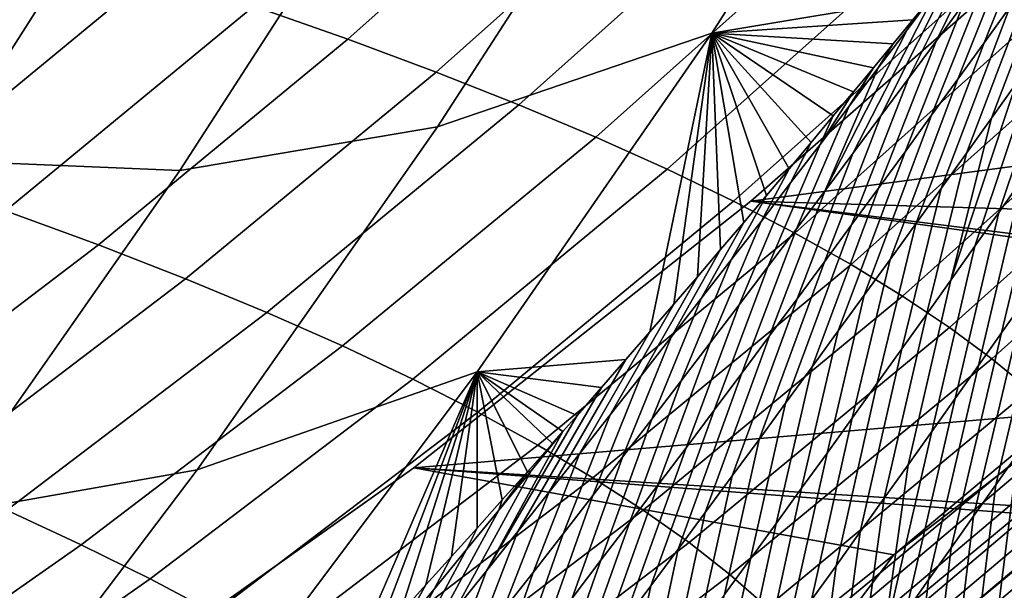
# Model space of a CAD drawing. Header units: metres. Extents: x -240 to 45, y -77 to 27.
# Tile 1053 of 1056: x 35.64 to 37.73, y -14.45 to -13.23. Entities that reach past the tile are written whole.
import ezdxf

# ---------------------------------------------------------------- set-up
doc = ezdxf.new("R2010")
doc.units = ezdxf.units.M
doc.layers.add('solid_102011X2', color=7, linetype='CONTINUOUS')

msp = doc.modelspace()

# ---------------------------------------------------------------- linework, layer by layer
at = {"layer": 'solid_102011X2'}
for points in [[(37.577374, -13.183813, 85.799599), (37.109261, -13.262522, 81.378136), (37.581699, -12.523737, 81.310349), (38.044739, -12.454579, 85.7323)], [(37.581699, -12.523737, 81.310349), (37.109261, -13.262522, 81.378136), (36.525928, -13.461999, 76.968628), (37.0093, -12.713814, 76.895676)], [(36.525928, -13.461999, 76.968628), (35.978527, -13.554303, 72.545929), (36.464554, -12.800975, 72.468788), (37.0093, -12.713814, 76.895676)], [(36.645538, -12.749727, 234.166336), (36.135506, -13.205221, 234.127899), (36.335709, -13.275562, 232.013626), (36.848392, -12.817642, 232.049286)], [(35.949718, -12.779372, 68.028458), (35.469757, -13.533345, 68.108551), (34.847767, -13.625075, 63.681686), (35.330235, -12.865998, 63.597092)], [(35.978527, -13.554303, 72.545929), (35.469757, -13.533345, 68.108551), (35.949718, -12.779372, 68.028458), (36.464554, -12.800975, 72.468788)], [(36.848392, -12.817642, 232.049286), (36.335709, -13.275562, 232.013626), (36.52335, -13.345374, 229.900177), (37.038643, -12.885046, 229.933121)], [(37.038643, -12.885046, 229.933121), (36.52335, -13.345374, 229.900177), (36.698776, -13.414687, 227.787537), (37.216637, -12.951969, 227.817825)], [(37.742538, -13.206847, 87.324486), (37.687569, -13.283256, 87.253189), (37.815441, -12.964731, 86.747932), (37.871704, -12.886854, 86.818283)], [(37.216637, -12.951969, 227.817825), (36.698776, -13.414687, 227.787537), (36.862339, -13.483533, 225.675705), (37.382729, -13.01844, 225.703369)], [(37.64386, -13.200348, 86.539879), (37.585762, -13.279492, 86.471474), (37.718605, -13.009545, 86.072784), (37.764618, -12.952249, 86.163307)], [(37.687569, -13.283256, 87.253189), (37.632141, -13.360029, 87.182396), (37.758709, -13.042951, 86.678093), (37.815441, -12.964731, 86.747932)], [(35.455791, -12.990806, 240.475327), (34.936779, -13.418848, 240.426636), (35.174065, -13.493259, 238.313232), (35.695969, -13.062843, 238.358887)], [(37.75589, -13.369641, 87.996567), (37.703209, -13.443624, 87.923103), (37.851097, -13.05519, 87.468597), (37.904671, -12.979974, 87.541451)], [(37.585762, -13.279492, 86.471474), (37.527222, -13.358911, 86.403519), (37.672062, -13.067241, 85.981987), (37.718605, -13.009545, 86.072784)], [(37.382729, -13.01844, 225.703369), (36.862339, -13.483533, 225.675705), (37.014385, -13.551943, 223.564651), (37.53727, -13.08449, 223.589752)], [(37.878258, -13.016915, 200.399994), (37.192196, -13.619879, 200.399994), (37.192291, -13.6198, 200), (37.878212, -13.016959, 200)], [(38.708572, -13.665153, 200.399994), (37.192196, -13.619879, 200.399994), (37.878258, -13.016915, 200.399994), (39.103394, -13.277909, 200.399994)], [(37.878212, -13.016959, 200), (37.192291, -13.6198, 200), (38.549408, -13.44006, 200), (38.884499, -13.111843, 200)], [(37.632141, -13.360029, 87.182396), (37.576271, -13.437151, 87.112076), (37.701511, -13.121495, 86.608749), (37.758709, -13.042951, 86.678093)], [(37.703209, -13.443624, 87.923103), (37.650078, -13.518033, 87.850143), (37.79705, -13.130819, 87.396278), (37.851097, -13.05519, 87.468597)], [(35.695969, -13.062843, 238.358887), (35.174065, -13.493259, 238.313232), (35.397648, -13.567089, 236.200333), (35.92239, -13.134318, 236.243011)], [(37.527222, -13.358911, 86.403519), (37.46825, -13.438586, 86.335999), (37.624985, -13.125332, 85.890923), (37.672062, -13.067241, 85.981987)], [(37.53727, -13.08449, 223.589752), (37.014385, -13.551943, 223.564651), (37.155258, -13.619948, 221.454376), (37.680611, -13.150149, 221.476974)], [(35.92239, -13.134318, 236.243011), (35.397648, -13.567089, 236.200333), (35.607971, -13.640327, 234.088135), (36.135506, -13.205221, 234.127899)], [(37.46825, -13.438586, 86.335999), (37.408852, -13.518501, 86.26889), (37.585403, -13.173965, 85.814949), (37.624985, -13.125332, 85.890923)], [(37.576271, -13.437151, 87.112076), (37.519958, -13.514605, 87.042229), (37.64386, -13.200348, 86.539879), (37.701511, -13.121495, 86.608749)], [(37.650078, -13.518033, 87.850143), (37.596497, -13.592852, 87.777679), (37.742538, -13.206847, 87.324486), (37.79705, -13.130819, 87.396278)], [(37.680611, -13.150149, 221.476974), (37.155258, -13.619948, 221.454376), (37.285309, -13.687581, 219.344879), (37.813103, -13.215449, 219.36499)], [(37.719219, -13.643901, 88.5793), (37.859879, -13.22301, 88.145042), (37.911194, -13.150353, 88.220024), (37.769672, -13.572573, 88.654633)], [(37.349033, -13.598639, 86.202179), (37.523975, -13.255069, 85.742744), (37.585403, -13.173965, 85.814949), (37.408852, -13.518501, 86.26889)], [(37.523975, -13.255069, 85.742744), (37.577374, -13.183813, 85.799599), (37.585403, -13.173965, 85.814949)], [(37.577374, -13.183813, 85.799599), (37.536156, -13.234221, 85.721161), (37.109261, -13.262522, 81.378136)], [(37.519958, -13.514605, 87.042229), (37.463211, -13.592374, 86.972824), (37.585762, -13.279492, 86.471474), (37.64386, -13.200348, 86.539879)], [(37.523975, -13.255069, 85.742744), (37.536156, -13.234221, 85.721161), (37.577374, -13.183813, 85.799599)], [(36.135506, -13.205221, 234.127899), (35.607971, -13.640327, 234.088135), (35.805435, -13.712987, 231.976715), (36.335709, -13.275562, 232.013626)], [(37.813103, -13.215449, 219.36499), (37.285309, -13.687581, 219.344879), (37.404884, -13.754871, 217.23613), (37.935089, -13.280418, 217.253815)], [(37.596497, -13.592852, 87.777679), (37.542477, -13.668066, 87.705688), (37.687569, -13.283256, 87.253189), (37.742538, -13.206847, 87.324486)], [(37.668331, -13.715677, 88.504433), (37.808113, -13.296101, 88.070549), (37.859879, -13.22301, 88.145042), (37.719219, -13.643901, 88.5793)], [(37.536156, -13.234221, 85.721161), (37.494541, -13.28491, 85.642548), (37.109261, -13.262522, 81.378136)], [(37.462738, -13.336318, 85.67733), (37.494541, -13.28491, 85.642548), (37.536156, -13.234221, 85.721161), (37.523975, -13.255069, 85.742744)], [(37.109261, -13.262522, 81.378136), (36.610085, -13.983184, 81.44976), (36.015274, -14.191457, 77.0457), (36.525928, -13.461999, 76.968628)], [(36.926434, -13.956939, 84.622322), (36.610085, -13.983184, 81.44976), (37.109261, -13.262522, 81.378136), (36.97757, -13.897952, 84.71048)], [(37.028198, -13.839261, 84.798439), (36.97757, -13.897952, 84.71048), (37.109261, -13.262522, 81.378136)], [(37.078308, -13.780892, 84.886169), (37.028198, -13.839261, 84.798439), (37.109261, -13.262522, 81.378136)], [(37.127876, -13.722874, 84.97361), (37.078308, -13.780892, 84.886169), (37.109261, -13.262522, 81.378136)], [(37.176884, -13.665233, 85.060722), (37.127876, -13.722874, 84.97361), (37.109261, -13.262522, 81.378136)], [(37.225319, -13.607997, 85.147469), (37.176884, -13.665233, 85.060722), (37.109261, -13.262522, 81.378136)], [(37.273159, -13.551193, 85.233788), (37.225319, -13.607997, 85.147469), (37.109261, -13.262522, 81.378136)], [(37.320473, -13.494757, 85.319839), (37.273159, -13.551193, 85.233788), (37.109261, -13.262522, 81.378136)], [(37.367317, -13.438631, 85.405724), (37.320473, -13.494757, 85.319839), (37.109261, -13.262522, 81.378136)], [(37.410126, -13.387118, 85.484825), (37.367317, -13.438631, 85.405724), (37.109261, -13.262522, 81.378136)], [(37.452534, -13.335876, 85.563766), (37.410126, -13.387118, 85.484825), (37.109261, -13.262522, 81.378136)], [(37.494541, -13.28491, 85.642548), (37.452534, -13.335876, 85.563766), (37.109261, -13.262522, 81.378136)], [(37.349033, -13.598639, 86.202179), (37.462738, -13.336318, 85.67733), (37.523975, -13.255069, 85.742744)], [(36.335709, -13.275562, 232.013626), (35.805435, -13.712987, 231.976715), (35.990383, -13.785098, 229.866074), (36.52335, -13.345374, 229.900177)], [(37.401081, -13.417739, 85.612297), (37.452534, -13.335876, 85.563766), (37.494541, -13.28491, 85.642548), (37.462738, -13.336318, 85.67733)], [(37.935089, -13.280418, 217.253815), (37.404884, -13.754871, 217.23613), (37.51432, -13.821852, 215.128204), (38.046921, -13.345088, 215.143494)], [(37.463211, -13.592374, 86.972824), (37.406036, -13.670442, 86.90387), (37.527222, -13.358911, 86.403519), (37.585762, -13.279492, 86.471474)], [(37.542477, -13.668066, 87.705688), (37.488018, -13.743658, 87.634178), (37.632141, -13.360029, 87.182396), (37.687569, -13.283256, 87.253189)], [(37.617001, -13.787915, 88.430046), (37.75589, -13.369641, 87.996567), (37.808113, -13.296101, 88.070549), (37.668331, -13.715677, 88.504433)], [(36.52335, -13.345374, 229.900177), (35.990383, -13.785098, 229.866074), (36.163155, -13.856695, 227.756195), (36.698776, -13.414687, 227.787537)], [(37.349033, -13.598639, 86.202179), (37.288807, -13.67898, 86.135857), (37.401081, -13.417739, 85.612297), (37.462738, -13.336318, 85.67733)], [(37.339016, -13.499318, 85.547623), (37.410126, -13.387118, 85.484825), (37.452534, -13.335876, 85.563766), (37.401081, -13.417739, 85.612297)], [(38.046921, -13.345088, 215.143494), (37.51432, -13.821852, 215.128204), (37.61396, -13.888554, 213.021149), (38.148937, -13.409489, 213.034103)], [(37.406036, -13.670442, 86.90387), (37.348442, -13.74879, 86.835335), (37.46825, -13.438586, 86.335999), (37.527222, -13.358911, 86.403519)], [(37.488018, -13.743658, 87.634178), (37.433132, -13.819613, 87.563126), (37.576271, -13.437151, 87.112076), (37.632141, -13.360029, 87.182396)], [(37.617001, -13.787915, 88.430046), (37.703209, -13.443624, 87.923103), (37.75589, -13.369641, 87.996567)], [(37.339016, -13.499318, 85.547623), (37.367317, -13.438631, 85.405724), (37.410126, -13.387118, 85.484825)], [(38.148937, -13.409489, 213.034103), (37.61396, -13.888554, 213.021149), (37.704147, -13.955007, 210.915009), (38.241482, -13.47365, 210.925674)], [(36.698776, -13.414687, 227.787537), (36.163155, -13.856695, 227.756195), (36.3241, -13.92781, 225.647064), (36.862339, -13.483533, 225.675705)], [(37.288807, -13.67898, 86.135857), (37.228176, -13.759508, 86.069901), (37.339016, -13.499318, 85.547623), (37.401081, -13.417739, 85.612297)], [(37.773479, -13.831022, 89.276741), (37.724895, -13.900006, 89.199959), (37.819695, -13.501676, 88.730385), (37.869289, -13.431193, 88.806526)], [(37.192291, -13.6198, 200), (38.206043, -13.759736, 200), (38.549408, -13.44006, 200)], [(37.339016, -13.499318, 85.547623), (37.276546, -13.581049, 85.483307), (37.320473, -13.494757, 85.319839), (37.367317, -13.438631, 85.405724)], [(37.348442, -13.74879, 86.835335), (37.290428, -13.827403, 86.767212), (37.408852, -13.518501, 86.26889), (37.46825, -13.438586, 86.335999)], [(37.433132, -13.819613, 87.563126), (37.377819, -13.895913, 87.492516), (37.519958, -13.514605, 87.042229), (37.576271, -13.437151, 87.112076)], [(37.617001, -13.787915, 88.430046), (37.565235, -13.860604, 88.356148), (37.650078, -13.518033, 87.850143), (37.703209, -13.443624, 87.923103)], [(36.015274, -14.191457, 77.0457), (35.465069, -14.288778, 72.627434), (35.978527, -13.554303, 72.545929), (36.525928, -13.461999, 76.968628)], [(38.241482, -13.47365, 210.925674), (37.704147, -13.955007, 210.915009), (37.785213, -14.021245, 208.80983), (38.324898, -13.537602, 208.818268)], [(36.862339, -13.483533, 225.675705), (36.3241, -13.92781, 225.647064), (36.47356, -13.998473, 223.538666), (37.014385, -13.551943, 223.564651)], [(37.276546, -13.581049, 85.483307), (37.213673, -13.662926, 85.419365), (37.273159, -13.551193, 85.233788), (37.320473, -13.494757, 85.319839)], [(37.228176, -13.759508, 86.069901), (37.167149, -13.840209, 86.004303), (37.276546, -13.581049, 85.483307), (37.339016, -13.499318, 85.547623)], [(37.377819, -13.895913, 87.492516), (37.322083, -13.972543, 87.42234), (37.463211, -13.592374, 86.972824), (37.519958, -13.514605, 87.042229)], [(37.565235, -13.860604, 88.356148), (37.513035, -13.933728, 88.282722), (37.596497, -13.592852, 87.777679), (37.650078, -13.518033, 87.850143)], [(37.724895, -13.900006, 89.199959), (37.6759, -13.969415, 89.12352), (37.769672, -13.572573, 88.654633), (37.819695, -13.501676, 88.730385)], [(35.465069, -14.288778, 72.627434), (34.962627, -14.268846, 68.193176), (35.469757, -13.533345, 68.108551), (35.978527, -13.554303, 72.545929)], [(37.290428, -13.827403, 86.767212), (37.23201, -13.906263, 86.699486), (37.349033, -13.598639, 86.202179), (37.408852, -13.518501, 86.26889)], [(37.014385, -13.551943, 223.564651), (36.47356, -13.998473, 223.538666), (36.611885, -14.06872, 221.431), (37.155258, -13.619948, 221.454376)], [(37.213673, -13.662926, 85.419365), (37.150402, -13.744946, 85.355782), (37.225319, -13.607997, 85.147469), (37.273159, -13.551193, 85.233788)], [(37.6759, -13.969415, 89.12352), (37.626488, -14.039262, 89.047455), (37.719219, -13.643901, 88.5793), (37.769672, -13.572573, 88.654633)], [(37.167149, -13.840209, 86.004303), (37.105728, -13.921075, 85.939056), (37.213673, -13.662926, 85.419365), (37.276546, -13.581049, 85.483307)], [(37.23201, -13.906263, 86.699486), (37.173187, -13.985353, 86.632141), (37.288807, -13.67898, 86.135857), (37.349033, -13.598639, 86.202179)], [(37.322083, -13.972543, 87.42234), (37.265938, -14.049484, 87.352585), (37.406036, -13.670442, 86.90387), (37.463211, -13.592374, 86.972824)], [(37.513035, -13.933728, 88.282722), (37.460407, -14.007274, 88.209763), (37.542477, -13.668066, 87.705688), (37.596497, -13.592852, 87.777679)], [(37.192291, -13.6198, 200), (36.475864, -14.186831, 200), (37.854908, -14.070378, 200), (38.206043, -13.759736, 200)], [(37.192196, -13.619879, 200.399994), (36.476002, -14.186729, 200.399994), (36.475864, -14.186831, 200), (37.192291, -13.6198, 200)], [(38.025135, -14.284649, 200.399994), (36.476002, -14.186729, 200.399994), (37.192196, -13.619879, 200.399994), (38.574112, -13.791939, 200.399994)], [(37.155258, -13.619948, 221.454376), (36.611885, -14.06872, 221.431), (36.73941, -14.13858, 219.324051), (37.285309, -13.687581, 219.344879)], [(37.150402, -13.744946, 85.355782), (37.086731, -13.827105, 85.292564), (37.176884, -13.665233, 85.060722), (37.225319, -13.607997, 85.147469)], [(38.708572, -13.665153, 200.399994), (38.574112, -13.791939, 200.399994), (37.192196, -13.619879, 200.399994)], [(35.607971, -13.640327, 234.088135), (35.063755, -14.054366, 234.047119), (35.258389, -14.12923, 231.93866), (35.805435, -13.712987, 231.976715)], [(37.105728, -13.921075, 85.939056), (37.043915, -14.002104, 85.874168), (37.150402, -13.744946, 85.355782), (37.213673, -13.662926, 85.419365)], [(37.626488, -14.039262, 89.047455), (37.576653, -14.109562, 88.971809), (37.668331, -13.715677, 88.504433), (37.719219, -13.643901, 88.5793)], [(37.022667, -13.909399, 85.229729), (37.127876, -13.722874, 84.97361), (37.176884, -13.665233, 85.060722), (37.086731, -13.827105, 85.292564)], [(37.173187, -13.985353, 86.632141), (37.113968, -14.064656, 86.565155), (37.228176, -13.759508, 86.069901), (37.288807, -13.67898, 86.135857)], [(37.265938, -14.049484, 87.352585), (37.209377, -14.126722, 87.283234), (37.348442, -13.74879, 86.835335), (37.406036, -13.670442, 86.90387)], [(37.460407, -14.007274, 88.209763), (37.407352, -14.081223, 88.137253), (37.488018, -13.743658, 87.634178), (37.542477, -13.668066, 87.705688)], [(37.285309, -13.687581, 219.344879), (36.73941, -14.13858, 219.324051), (36.856487, -14.208089, 217.217819), (37.404884, -13.754871, 217.23613)], [(37.712616, -14.22301, 89.764435), (37.821648, -13.762448, 89.353844), (37.869408, -13.69427, 89.431229), (37.759445, -14.156368, 89.841911)], [(35.805435, -13.712987, 231.976715), (35.258389, -14.12923, 231.93866), (35.440556, -14.203531, 229.830917), (35.990383, -13.785098, 229.866074)], [(36.95821, -13.991825, 85.167259), (37.078308, -13.780892, 84.886169), (37.127876, -13.722874, 84.97361), (37.022667, -13.909399, 85.229729)], [(37.576653, -14.109562, 88.971809), (37.52639, -14.180331, 88.896606), (37.617001, -13.787915, 88.430046), (37.668331, -13.715677, 88.504433)], [(37.043915, -14.002104, 85.874168), (36.981716, -14.083288, 85.809639), (37.086731, -13.827105, 85.292564), (37.150402, -13.744946, 85.355782)], [(37.407352, -14.081223, 88.137253), (37.353878, -14.155561, 88.065193), (37.433132, -13.819613, 87.563126), (37.488018, -13.743658, 87.634178)], [(37.404884, -13.754871, 217.23613), (36.856487, -14.208089, 217.217819), (36.963451, -14.277276, 215.112366), (37.51432, -13.821852, 215.128204)], [(37.113968, -14.064656, 86.565155), (37.054363, -14.144154, 86.498528), (37.167149, -13.840209, 86.004303), (37.228176, -13.759508, 86.069901)], [(37.209377, -14.126722, 87.283234), (37.15242, -14.20424, 87.214287), (37.290428, -13.827403, 86.767212), (37.348442, -13.74879, 86.835335)], [(37.665386, -14.290067, 89.68721), (37.773479, -13.831022, 89.276741), (37.821648, -13.762448, 89.353844), (37.712616, -14.22301, 89.764435)], [(35.990383, -13.785098, 229.866074), (35.440556, -14.203531, 229.830917), (35.610588, -14.277301, 227.723877), (36.163155, -13.856695, 227.756195)], [(36.893364, -14.074378, 85.105171), (37.028198, -13.839261, 84.798439), (37.078308, -13.780892, 84.886169), (36.95821, -13.991825, 85.167259)], [(37.52639, -14.180331, 88.896606), (37.475704, -14.251571, 88.821861), (37.565235, -13.860604, 88.356148), (37.617001, -13.787915, 88.430046)], [(36.981716, -14.083288, 85.809639), (36.919132, -14.164626, 85.745476), (37.022667, -13.909399, 85.229729), (37.086731, -13.827105, 85.292564)], [(37.51432, -13.821852, 215.128204), (36.963451, -14.277276, 215.112366), (37.060635, -14.346175, 213.007721), (37.61396, -13.888554, 213.021149)], [(37.15242, -14.20424, 87.214287), (37.095062, -14.282019, 87.145714), (37.23201, -13.906263, 86.699486), (37.290428, -13.827403, 86.767212)], [(37.353878, -14.155561, 88.065193), (37.299988, -14.230272, 87.993561), (37.377819, -13.895913, 87.492516), (37.433132, -13.819613, 87.563126)], [(37.617748, -14.357551, 89.610283), (37.724895, -13.900006, 89.199959), (37.773479, -13.831022, 89.276741), (37.665386, -14.290067, 89.68721)], [(36.828129, -14.157055, 85.043465), (36.97757, -13.897952, 84.71048), (37.028198, -13.839261, 84.798439), (36.893364, -14.074378, 85.105171)], [(37.054363, -14.144154, 86.498528), (36.99437, -14.223836, 86.432243), (37.105728, -13.921075, 85.939056), (37.167149, -13.840209, 86.004303)], [(36.163155, -13.856695, 227.756195), (35.610588, -14.277301, 227.723877), (35.768833, -14.350574, 225.617523), (36.3241, -13.92781, 225.647064)], [(37.475704, -14.251571, 88.821861), (37.424599, -14.323267, 88.747566), (37.513035, -13.933728, 88.282722), (37.565235, -13.860604, 88.356148)], [(37.61396, -13.888554, 213.021149), (37.060635, -14.346175, 213.007721), (37.148376, -14.414819, 210.903946), (37.704147, -13.955007, 210.915009)], [(36.762508, -14.239852, 84.982147), (36.926434, -13.956939, 84.622322), (36.97757, -13.897952, 84.71048), (36.828129, -14.157055, 85.043465)], [(36.919132, -14.164626, 85.745476), (36.856167, -14.246111, 85.681679), (36.95821, -13.991825, 85.167259), (37.022667, -13.909399, 85.229729)], [(37.095062, -14.282019, 87.145714), (37.037312, -14.360043, 87.077507), (37.173187, -13.985353, 86.632141), (37.23201, -13.906263, 86.699486)], [(37.299988, -14.230272, 87.993561), (37.245689, -14.305339, 87.922356), (37.322083, -13.972543, 87.42234), (37.377819, -13.895913, 87.492516)], [(38.09745, -13.912988, 199.997131), (37.496014, -14.371947, 200), (37.392128, -14.509572, 199.997131)], [(38.09745, -13.912988, 199.997131), (37.392128, -14.509572, 199.997131), (37.417831, -14.541552, 199.988449), (38.124722, -13.943645, 199.988449)], [(38.09745, -13.912988, 199.997131), (37.854908, -14.070378, 200), (37.496014, -14.371947, 200)], [(37.569706, -14.425473, 89.533669), (37.6759, -13.969415, 89.12352), (37.724895, -13.900006, 89.199959), (37.617748, -14.357551, 89.610283)], [(36.3241, -13.92781, 225.647064), (35.768833, -14.350574, 225.617523), (35.91563, -14.423384, 223.511871), (36.47356, -13.998473, 223.538666)], [(36.99437, -14.223836, 86.432243), (36.933998, -14.303697, 86.36631), (37.043915, -14.002104, 85.874168), (37.105728, -13.921075, 85.939056)], [(37.424599, -14.323267, 88.747566), (37.373074, -14.395404, 88.673706), (37.460407, -14.007274, 88.209763), (37.513035, -13.933728, 88.282722)], [(36.926434, -13.956939, 84.622322), (36.874809, -14.016192, 84.534019), (36.610085, -13.983184, 81.44976)], [(36.696507, -14.322765, 84.921211), (36.874809, -14.016192, 84.534019), (36.926434, -13.956939, 84.622322), (36.762508, -14.239852, 84.982147)], [(37.704147, -13.955007, 210.915009), (37.148376, -14.414819, 210.903946), (37.227016, -14.483239, 208.801102), (37.785213, -14.021245, 208.80983)], [(38.124722, -13.943645, 199.988449), (37.417831, -14.541552, 199.988449), (37.442532, -14.572276, 199.974136), (38.150921, -13.973098, 199.974136)], [(37.245689, -14.305339, 87.922356), (37.190983, -14.380747, 87.851555), (37.265938, -14.049484, 87.352585), (37.322083, -13.972543, 87.42234)], [(38.150921, -13.973098, 199.974136), (37.442532, -14.572276, 199.974136), (37.465736, -14.601145, 199.954468), (38.175537, -14.000772, 199.954468)], [(37.521255, -14.493847, 89.457413), (37.626488, -14.039262, 89.047455), (37.6759, -13.969415, 89.12352), (37.569706, -14.425473, 89.533669)], [(36.610085, -13.983184, 81.44976), (36.084873, -14.684751, 81.525116), (35.478065, -14.901182, 77.126778), (36.015274, -14.191457, 77.0457)], [(36.47356, -13.998473, 223.538666), (35.91563, -14.423384, 223.511871), (36.051323, -14.495762, 221.406891), (36.611885, -14.06872, 221.431)], [(36.280071, -14.678471, 83.564888), (36.084873, -14.684751, 81.525116), (36.610085, -13.983184, 81.44976), (36.33614, -14.617586, 83.652588)], [(36.391582, -14.557068, 83.740005), (36.33614, -14.617586, 83.652588), (36.610085, -13.983184, 81.44976)], [(36.446686, -14.496614, 83.827629), (36.391582, -14.557068, 83.740005), (36.610085, -13.983184, 81.44976)], [(36.501484, -14.436188, 83.915504), (36.446686, -14.496614, 83.827629), (36.610085, -13.983184, 81.44976)], [(36.555958, -14.375816, 84.003593), (36.501484, -14.436188, 83.915504), (36.610085, -13.983184, 81.44976)], [(36.610088, -14.315524, 84.091843), (36.555958, -14.375816, 84.003593), (36.610085, -13.983184, 81.44976)], [(36.663849, -14.255339, 84.180214), (36.610088, -14.315524, 84.091843), (36.610085, -13.983184, 81.44976)], [(36.71722, -14.195286, 84.268661), (36.663849, -14.255339, 84.180214), (36.610085, -13.983184, 81.44976)], [(36.770184, -14.135393, 84.357147), (36.71722, -14.195286, 84.268661), (36.610085, -13.983184, 81.44976)], [(36.792782, -14.109749, 84.395111), (36.770184, -14.135393, 84.357147), (36.610085, -13.983184, 81.44976)], [(36.822723, -14.075686, 84.44561), (36.792782, -14.109749, 84.395111), (36.610085, -13.983184, 81.44976)], [(36.874809, -14.016192, 84.534019), (36.822723, -14.075686, 84.44561), (36.610085, -13.983184, 81.44976)], [(36.856167, -14.246111, 85.681679), (36.79282, -14.327741, 85.618256), (36.893364, -14.074378, 85.105171), (36.95821, -13.991825, 85.167259)], [(37.037312, -14.360043, 87.077507), (36.979176, -14.438295, 87.009659), (37.113968, -14.064656, 86.565155), (37.173187, -13.985353, 86.632141)], [(36.630127, -14.405791, 84.860672), (36.822723, -14.075686, 84.44561), (36.874809, -14.016192, 84.534019), (36.696507, -14.322765, 84.921211)], [(36.933998, -14.303697, 86.36631), (36.873249, -14.383732, 86.30072), (36.981716, -14.083288, 85.809639), (37.043915, -14.002104, 85.874168)], [(37.373074, -14.395404, 88.673706), (37.321133, -14.467966, 88.600288), (37.407352, -14.081223, 88.137253), (37.460407, -14.007274, 88.209763)], [(38.175537, -14.000772, 199.954468), (37.465736, -14.601145, 199.954468), (37.486996, -14.627593, 199.92981), (38.198093, -14.026126, 199.92981)], [(37.785213, -14.021245, 208.80983), (37.227016, -14.483239, 208.801102), (37.296894, -14.551469, 206.699234), (37.857506, -14.087297, 206.705704)], [(37.472397, -14.562686, 89.381531), (37.576653, -14.109562, 88.971809), (37.626488, -14.039262, 89.047455), (37.521255, -14.493847, 89.457413)], [(38.198093, -14.026126, 199.92981), (37.486996, -14.627593, 199.92981), (37.505894, -14.651104, 199.900681), (38.21814, -14.048664, 199.900681)], [(37.190983, -14.380747, 87.851555), (37.135872, -14.456479, 87.781158), (37.209377, -14.126722, 87.283234), (37.265938, -14.049484, 87.352585)], [(38.21814, -14.048664, 199.900681), (37.505894, -14.651104, 199.900681), (37.52206, -14.671218, 199.867615), (38.235294, -14.067946, 199.867615)], [(36.611885, -14.06872, 221.431), (36.051323, -14.495762, 221.406891), (36.176247, -14.567744, 219.302582), (36.73941, -14.13858, 219.324051)], [(36.475864, -14.186831, 200), (37.496014, -14.371947, 200), (37.854908, -14.070378, 200)], [(36.630127, -14.405791, 84.860672), (36.792782, -14.109749, 84.395111), (36.822723, -14.075686, 84.44561)], [(36.79282, -14.327741, 85.618256), (36.729099, -14.40951, 85.555199), (36.828129, -14.157055, 85.043465), (36.893364, -14.074378, 85.105171)], [(36.979176, -14.438295, 87.009659), (36.920662, -14.516759, 86.942154), (37.054363, -14.144154, 86.498528), (37.113968, -14.064656, 86.565155)], [(37.321133, -14.467966, 88.600288), (37.26878, -14.540938, 88.52729), (37.353878, -14.155561, 88.065193), (37.407352, -14.081223, 88.137253)], [(38.235294, -14.067946, 199.867615), (37.52206, -14.671218, 199.867615), (37.535183, -14.687542, 199.831284), (38.249214, -14.083595, 199.831284)], [(36.873249, -14.383732, 86.30072), (36.812126, -14.463936, 86.235481), (36.919132, -14.164626, 85.745476), (36.981716, -14.083288, 85.809639)], [(37.857506, -14.087297, 206.705704), (37.296894, -14.551469, 206.699234), (37.358337, -14.619539, 204.598373), (37.92136, -14.153196, 204.602631)], [(38.249214, -14.083595, 199.831284), (37.535183, -14.687542, 199.831284), (37.545002, -14.699757, 199.792389), (38.259628, -14.095305, 199.792389)], [(38.259628, -14.095305, 199.792389), (37.545002, -14.699757, 199.792389), (37.551327, -14.707624, 199.751678), (38.266338, -14.102847, 199.751678)], [(38.266338, -14.102847, 199.751678), (37.551327, -14.707624, 199.751678), (38.029503, -14.31568, 199.711136)], [(37.751591, -14.514116, 90.383286), (37.70652, -14.578348, 90.305466), (37.759445, -14.156368, 89.841911), (37.80587, -14.090131, 89.919632)], [(36.630127, -14.405791, 84.860672), (36.56337, -14.488926, 84.800529), (36.724995, -14.193192, 84.335815), (36.792782, -14.109749, 84.395111)], [(36.724995, -14.193192, 84.335815), (36.770184, -14.135393, 84.357147), (36.792782, -14.109749, 84.395111)], [(37.472397, -14.562686, 89.381531), (37.52639, -14.180331, 88.896606), (37.576653, -14.109562, 88.971809)], [(36.73941, -14.13858, 219.324051), (36.176247, -14.567744, 219.302582), (36.290745, -14.639362, 217.198944), (36.856487, -14.208089, 217.217819)], [(36.724995, -14.193192, 84.335815), (36.71722, -14.195286, 84.268661), (36.770184, -14.135393, 84.357147)], [(36.920662, -14.516759, 86.942154), (36.861771, -14.595422, 86.874977), (36.99437, -14.223836, 86.432243), (37.054363, -14.144154, 86.498528)], [(37.135872, -14.456479, 87.781158), (37.080368, -14.532518, 87.711143), (37.15242, -14.20424, 87.214287), (37.209377, -14.126722, 87.283234)], [(36.729099, -14.40951, 85.555199), (36.665001, -14.491413, 85.492523), (36.762508, -14.239852, 84.982147), (36.828129, -14.157055, 85.043465)], [(36.812126, -14.463936, 86.235481), (36.750629, -14.544303, 86.170609), (36.856167, -14.246111, 85.681679), (36.919132, -14.164626, 85.745476)], [(37.26878, -14.540938, 88.52729), (37.216022, -14.614305, 88.454704), (37.299988, -14.230272, 87.993561), (37.353878, -14.155561, 88.065193)], [(37.92136, -14.153196, 204.602631), (37.358337, -14.619539, 204.598373), (37.41169, -14.687485, 202.498611), (37.977119, -14.218974, 202.500717)], [(37.70652, -14.578348, 90.305466), (37.661053, -14.642994, 90.227837), (37.712616, -14.22301, 89.764435), (37.759445, -14.156368, 89.841911)], [(36.476002, -14.186729, 200.399994), (35.731571, -14.715962, 200.399994), (35.731586, -14.715955, 200), (36.475864, -14.186831, 200)], [(37.457203, -14.755403, 200.399994), (35.731571, -14.715962, 200.399994), (36.476002, -14.186729, 200.399994), (38.003883, -14.302953, 200.399994)], [(36.475864, -14.186831, 200), (35.731586, -14.715955, 200), (37.129726, -14.664177, 200), (37.496014, -14.371947, 200)], [(38.003883, -14.302953, 200.399994), (36.476002, -14.186729, 200.399994), (38.025135, -14.284649, 200.399994)], [(37.472397, -14.562686, 89.381531), (37.423126, -14.632003, 89.306053), (37.475704, -14.251571, 88.821861), (37.52639, -14.180331, 88.896606)], [(35.478065, -14.901182, 77.126778), (34.924908, -15.003389, 72.713173), (35.465069, -14.288778, 72.627434), (36.015274, -14.191457, 77.0457)], [(36.856487, -14.208089, 217.217819), (36.290745, -14.639362, 217.198944), (36.395153, -14.710649, 215.096039), (36.963451, -14.277276, 215.112366)], [(36.56337, -14.488926, 84.800529), (36.496239, -14.572165, 84.740784), (36.656658, -14.277008, 84.277222), (36.724995, -14.193192, 84.335815)], [(36.724995, -14.193192, 84.335815), (36.656658, -14.277008, 84.277222), (36.71722, -14.195286, 84.268661)], [(36.656658, -14.277008, 84.277222), (36.663849, -14.255339, 84.180214), (36.71722, -14.195286, 84.268661)], [(37.080368, -14.532518, 87.711143), (37.024471, -14.608849, 87.64151), (37.095062, -14.282019, 87.145714), (37.15242, -14.20424, 87.214287)], [(36.861771, -14.595422, 86.874977), (36.802509, -14.674279, 86.808144), (36.933998, -14.303697, 86.36631), (36.99437, -14.223836, 86.432243)], [(37.977119, -14.218974, 202.500717), (37.41169, -14.687485, 202.498611), (37.457203, -14.755403, 200.399994), (38.003883, -14.302953, 200.399994)], [(37.661053, -14.642994, 90.227837), (37.615185, -14.708063, 90.150421), (37.665386, -14.290067, 89.68721), (37.712616, -14.22301, 89.764435)], [(36.665001, -14.491413, 85.492523), (36.600536, -14.573448, 85.430229), (36.696507, -14.322765, 84.921211), (36.762508, -14.239852, 84.982147)], [(36.750629, -14.544303, 86.170609), (36.688763, -14.62483, 86.106087), (36.79282, -14.327741, 85.618256), (36.856167, -14.246111, 85.681679)], [(37.216022, -14.614305, 88.454704), (37.162865, -14.688049, 88.382523), (37.245689, -14.305339, 87.922356), (37.299988, -14.230272, 87.993561)], [(36.656658, -14.277008, 84.277222), (36.587933, -14.360914, 84.21904), (36.610088, -14.315524, 84.091843), (36.663849, -14.255339, 84.180214)], [(37.423126, -14.632003, 89.306053), (37.373447, -14.701799, 89.23101), (37.424599, -14.323267, 88.747566), (37.475704, -14.251571, 88.821861)], [(35.610588, -14.277301, 227.723877), (35.041924, -14.675846, 227.690613), (35.197392, -14.751164, 225.587143), (35.768833, -14.350574, 225.617523)], [(36.963451, -14.277276, 215.112366), (36.395153, -14.710649, 215.096039), (36.489803, -14.781641, 212.993881), (37.060635, -14.346175, 213.007721)], [(36.496239, -14.572165, 84.740784), (36.428734, -14.655504, 84.68145), (36.587933, -14.360914, 84.21904), (36.656658, -14.277008, 84.277222)], [(37.024471, -14.608849, 87.64151), (36.968189, -14.685453, 87.572235), (37.037312, -14.360043, 87.077507), (37.095062, -14.282019, 87.145714)], [(37.615185, -14.708063, 90.150421), (37.568916, -14.773565, 90.073242), (37.617748, -14.357551, 89.610283), (37.665386, -14.290067, 89.68721)], [(37.665115, -14.620955, 199.711182), (37.759563, -14.732849, 195.548981), (38.292568, -14.279152, 195.543152), (38.029503, -14.31568, 199.711136)], [(36.802509, -14.674279, 86.808144), (36.742874, -14.753325, 86.741646), (36.873249, -14.383732, 86.30072), (36.933998, -14.303697, 86.36631)], [(37.162865, -14.688049, 88.382523), (37.109306, -14.762156, 88.310738), (37.190983, -14.380747, 87.851555), (37.245689, -14.305339, 87.922356)], [(36.587933, -14.360914, 84.21904), (36.518822, -14.444909, 84.16127), (36.555958, -14.375816, 84.003593), (36.610088, -14.315524, 84.091843)], [(36.600536, -14.573448, 85.430229), (36.535702, -14.65561, 85.368317), (36.630127, -14.405791, 84.860672), (36.696507, -14.322765, 84.921211)], [(36.688763, -14.62483, 86.106087), (36.626534, -14.705511, 86.041931), (36.729099, -14.40951, 85.555199), (36.79282, -14.327741, 85.618256)], [(37.373447, -14.701799, 89.23101), (37.323357, -14.772059, 89.15638), (37.373074, -14.395404, 88.673706), (37.424599, -14.323267, 88.747566)], [(37.551327, -14.707624, 199.751678), (37.665115, -14.620955, 199.711182), (38.029503, -14.31568, 199.711136)], [(35.768833, -14.350574, 225.617523), (35.197392, -14.751164, 225.587143), (35.341446, -14.826007, 223.484299), (35.91563, -14.423384, 223.511871)], [(37.060635, -14.346175, 213.007721), (36.489803, -14.781641, 212.993881), (36.575027, -14.852368, 210.892563), (37.148376, -14.414819, 210.903946)], [(36.428734, -14.655504, 84.68145), (36.360863, -14.73894, 84.622513), (36.518822, -14.444909, 84.16127), (36.587933, -14.360914, 84.21904)], [(36.518822, -14.444909, 84.16127), (36.449329, -14.528987, 84.103905), (36.501484, -14.436188, 83.915504), (36.555958, -14.375816, 84.003593)], [(36.968189, -14.685453, 87.572235), (36.911526, -14.762317, 87.503311), (36.979176, -14.438295, 87.009659), (37.037312, -14.360043, 87.077507)], [(37.392128, -14.509572, 199.997131), (37.496014, -14.371947, 200), (37.129726, -14.664177, 200)], [(37.568916, -14.773565, 90.073242), (37.522251, -14.83951, 89.996323), (37.569706, -14.425473, 89.533669), (37.617748, -14.357551, 89.610283)], [(36.742874, -14.753325, 86.741646), (36.682877, -14.832553, 86.675499), (36.812126, -14.463936, 86.235481), (36.873249, -14.383732, 86.30072)], [(37.109306, -14.762156, 88.310738), (37.055351, -14.83661, 88.239342), (37.135872, -14.456479, 87.781158), (37.190983, -14.380747, 87.851555)], [(37.323357, -14.772059, 89.15638), (37.272865, -14.842769, 89.082161), (37.321133, -14.467966, 88.600288), (37.373074, -14.395404, 88.673706)], [(37.717533, -14.949819, 90.839684), (37.796257, -14.450292, 90.461266), (37.840519, -14.386867, 90.539391), (37.760773, -14.888109, 90.917618)], [(36.535702, -14.65561, 85.368317), (36.470501, -14.737894, 85.306793), (36.56337, -14.488926, 84.800529), (36.630127, -14.405791, 84.860672)], [(36.626534, -14.705511, 86.041931), (36.563938, -14.786342, 85.978142), (36.665001, -14.491413, 85.492523), (36.729099, -14.40951, 85.555199)], [(37.148376, -14.414819, 210.903946), (36.575027, -14.852368, 210.892563), (36.651165, -14.922866, 208.792099), (37.227016, -14.483239, 208.801102)], [(35.91563, -14.423384, 223.511871), (35.341446, -14.826007, 223.484299), (35.47443, -14.900407, 221.382095), (36.051323, -14.495762, 221.406891)], [(36.449329, -14.528987, 84.103905), (36.379459, -14.613145, 84.046959), (36.446686, -14.496614, 83.827629), (36.501484, -14.436188, 83.915504)], [(36.911526, -14.762317, 87.503311), (36.854485, -14.83942, 87.434731), (36.920662, -14.516759, 86.942154), (36.979176, -14.438295, 87.009659)], [(37.522251, -14.83951, 89.996323), (37.475185, -14.905907, 89.919701), (37.521255, -14.493847, 89.457413), (37.569706, -14.425473, 89.533669)], [(36.360863, -14.73894, 84.622513), (36.292625, -14.822468, 84.563995), (36.449329, -14.528987, 84.103905), (36.518822, -14.444909, 84.16127)]]:
    msp.add_3dface(points, dxfattribs=at)

doc.saveas('drawing.dxf')
